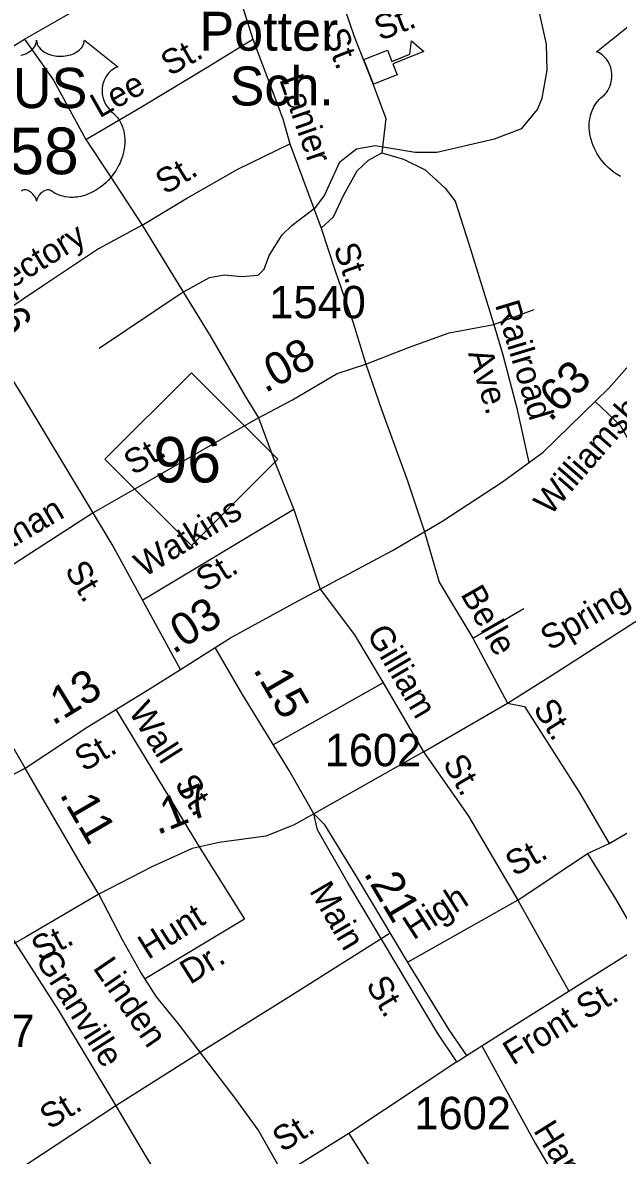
# Model space of a CAD drawing. Extents: x 2056842 to 2160602, y 826753 to 1016856.
# Drawn here: x 2120494 to 2122789, y 930706 to 935073 of the extents above; entities that cross this region are included whole.
import ezdxf

# ---------------------------------------------------------------- set-up
doc = ezdxf.new("R2010")
doc.units = 0
for name, color, linetype in [('Exist Cultural Educational Facility High CELL', 7, 'Continuous'), ('Exist Cultural Educational Facility High Label', 7, 'Continuous'), ('Exist Hydrographic Creek Single Shore', 7, 'Continuous'), ('Exist Road Non-System Type 51', 7, 'Continuous'), ('Exist Road Non-System Type 51 Label', 7, 'Continuous'), ('Exist Road Primary NC Attributed', 7, 'Continuous'), ('Exist Road Primary NC Label', 7, 'Continuous'), ('Exist Road Primary NC Service Mileage Hundredths English Label', 7, 'Continuous'), ('Exist Road Primary NC Shield CELL', 7, 'Continuous'), ('Exist Road Primary NC Shield Number Label', 7, 'Continuous'), ('Exist Road Primary US Attributed', 7, 'Continuous'), ('Exist Road Primary US Label', 7, 'Continuous'), ('Exist Road Primary US Mileage Hundredths English Label', 7, 'Continuous'), ('Exist Road Primary US Shield CELL', 7, 'Continuous'), ('Exist Road Primary US Shield Number Label', 7, 'Continuous'), ('Exist Road Secondary Mileage Hundredths English Label', 7, 'Continuous'), ('Exist Road Secondary Type 51 Attributed', 7, 'Continuous'), ('Exist Road Secondary Type 51 Divided Attributed', 7, 'Continuous'), ('Exist Road Secondary Type 51 Label', 7, 'Continuous'), ('Exist Road Secondary Type 51 Number Label', 7, 'Continuous')]:
    doc.layers.add(name, color=color, linetype=linetype)

msp = doc.modelspace()

# ---------------------------------------------------------------- linework, layer by layer
at = {"layer": 'Exist Cultural Educational Facility High CELL'}
msp.add_lwpolyline([(2121808.2, 934930.7), (2121899.5, 934966.3), (2121916.2, 934923.4), (2121986.1, 934950.7), (2121991.6, 935003.3), (2122039.4, 934961.1), (2121919.7, 934914.4), (2121936.4, 934871.6), (2121845.2, 934836)], close=True, dxfattribs=at)
at = {"layer": 'Exist Hydrographic Creek Single Shore'}
msp.add_lwpolyline([(2120789.3, 933818.2), (2121104.5, 934029.6), (2121214.2, 934090.1), (2121270.2, 934100.3), (2121338.2, 934094.6), (2121401.8, 934098.9), (2121423.9, 934122.9), (2121443.6, 934175.1), (2121493.5, 934255.2), (2121531.2, 934291.3), (2121622.8, 934361.8), (2121656.7, 934405.9), (2121716.1, 934536.1), (2121779.9, 934586.4), (2121851.7, 934598.7), (2122005.9, 934573.5), (2122090, 934573.8), (2122311.6, 934624.7), (2122417.4, 934665.2), (2122477.1, 934737.5), (2122494.9, 934781.6), (2122514.4, 934889.7), (2122512, 934989.6), (2122483.5, 935117.5)], dxfattribs=at)
at = {"layer": 'Exist Road Non-System Type 51'}
for p, q in [((2121523.6, 934605), (2121644.6, 934280.5)), ((2122308.8, 933909.7), (2122464.7, 933966.5)), ((2121538.5, 933196.2), (2120956.5, 932846.5)), ((2122228.1, 932700.5), (2122424.7, 932814.6)), ((2122228.1, 932700.5), (2122361.9, 932449.8)), ((2121883.3, 932528), (2121459.2, 932289)), ((2121883.3, 932528), (2122037.7, 932262)), ((2122037.7, 932262), (2122361.9, 932449.8)), ((2122037.7, 932262), (2121615.3, 932022.6)), ((2122670.7, 931869.4), (2122753.3, 931908.9)), ((2122401.4, 931689.7), (2122670.7, 931869.4)), ((2122401.4, 931689.7), (2121978.5, 931450.8)), ((2122401.4, 931689.7), (2122598.5, 931338.6)), ((2122166.9, 931067.2), (2121750, 930790.3)), ((2120852.8, 930896.4), (2120453.1, 930633.1))]:
    msp.add_line(p, q, dxfattribs=at)
for points in [[(2121584.3, 935513.9), (2121646.2, 935364.7), (2121699, 935231.9), (2121770.9, 935019.8), (2121844.5, 934834.2), (2121893.2, 934703.8), (2121877.3, 934570.9)], [(2121234.1, 935433.9), (2121294.9, 935281.9), (2121380.4, 935009.1)], [(2120501.1, 935009.6), (2120654.4, 935097.1), (2120957.5, 935270.7)], [(2119893.4, 934625.9), (2120021.4, 934711.9), (2120501.1, 935009.6)], [(2120501.1, 935009.6), (2120612.9, 934850.7), (2120737.6, 934621.8)], [(2120737.6, 934621.8), (2120951.9, 934748.2), (2121213.7, 934906.3), (2121380.4, 935009.1)], [(2121380.4, 935009.1), (2121496.4, 934702.6), (2121523.6, 934605)], [(2120737.6, 934621.8), (2120830.7, 934481.4), (2120953.8, 934292.6)], [(2120953.8, 934292.6), (2121128.9, 934397.4), (2121322.4, 934507.8), (2121523.6, 934605)], [(2121644.6, 934280.5), (2121691, 934323.7), (2121730.9, 934408.5), (2121782.1, 934501.3), (2121826.9, 934542.9), (2121877.3, 934570.9)], [(2121877.3, 934570.9), (2121961.8, 934546.6), (2122045, 934505), (2122121.7, 934434.6), (2122160.1, 934385), (2122212.9, 934220.1), (2122308.8, 933909.7)], [(2120953.8, 934292.6), (2120785.9, 934201.4), (2120574.8, 934059), (2120330.3, 933896.7)], [(2120953.8, 934292.6), (2121072.2, 934099), (2121216.1, 933865.3), (2121351.2, 933632.5), (2121402.4, 933549.3)], [(2121644.6, 934280.5), (2121698.2, 934116.5), (2121766.9, 933914.9), (2121816.5, 933756.4)], [(2121816.5, 933756.4), (2121980.2, 933820.9), (2122136.9, 933876.9), (2122308.8, 933909.7)], [(2122308.8, 933909.7), (2122344.3, 933792.6), (2122396.4, 933591.4), (2122444, 933376.9)], [(2121816.5, 933756.4), (2121876.5, 933581.5), (2121977.1, 933306.5), (2122041.6, 933110), (2122098.8, 932916.1), (2122228.1, 932700.5)], [(2123126.9, 932933.2), (2122990.4, 933175.8), (2122797.3, 933519.9), (2122699.3, 933612.1)], [(2121402.4, 933549.3), (2120998.8, 933317), (2120765.5, 933183.3), (2120160.1, 932793)], [(2121402.4, 933549.3), (2121466.6, 933375.4), (2121538.5, 933196.2)], [(2121538.5, 933196.2), (2121640.3, 932889.2), (2121771.9, 932713.1), (2121883.3, 932528)], [(2122361.9, 932449.8), (2122535.1, 932558.5), (2122887.1, 932785), (2123126.9, 932933.2)], [(2122753.3, 931908.9), (2123203.2, 932170.4), (2123643.1, 932429.1), (2123979.8, 932642.1), (2124025.6, 932659.2)], [(2120853.4, 932424.9), (2121174.3, 931895.5), (2121348, 931617.2), (2120965.4, 931387.1)], [(2122361.9, 932449.8), (2122427.4, 932436.3), (2122641.1, 932102.1), (2122753.3, 931908.9)], [(2122037.7, 932262), (2122211, 932013.1), (2122401.4, 931689.7)], [(2120159.4, 932017.4), (2120464.9, 931525.2), (2120631.8, 931264.9), (2120852.8, 930896.4)], [(2122670.7, 931869.4), (2122778.5, 931695.1), (2122897.2, 931488.6), (2123061.3, 931193), (2123267.9, 930853.3), (2123502.3, 930458.7)], [(2121905.9, 931560.1), (2121519.2, 931316.1), (2121178.2, 931102), (2120852.8, 930896.4)], [(2122263.5, 931128.1), (2122468.5, 930752.6), (2122762.2, 930250.2), (2122853.8, 930090.2)], [(2120852.8, 930896.4), (2120969.5, 930698.7), (2121156.3, 930407.5)], [(2121750, 930790.3), (2121498.1, 930632.8), (2121369.2, 930550.4), (2121156.3, 930407.5)], [(2121750, 930790.3), (2121898.2, 930555.8), (2122128.1, 930185.5)]]:
    msp.add_lwpolyline(points, dxfattribs=at)
at = {"layer": 'Exist Road Primary NC Attributed'}
for points in [[(2120787.4, 931713.5), (2120733.8, 931803.2), (2120574, 932076.3), (2120503.2, 932198.2)], [(2121561.1, 930524.6), (2121515, 930602.7), (2121401.8, 930804), (2121312.1, 930926.2), (2121093.9, 931212.8), (2121009.5, 931317.1), (2120948.4, 931414.1), (2120878.4, 931536.3), (2120787.4, 931713.5)]]:
    msp.add_lwpolyline(points, dxfattribs=at)
at = {"layer": 'Exist Road Primary NC Shield CELL'}
msp.add_lwpolyline([(2120810.8, 933390), (2121143.8, 933723), (2121476.8, 933390), (2121143.8, 933057)], close=True, dxfattribs=at)
at = {"layer": 'Exist Road Primary US Attributed'}
msp.add_line((2121102.5, 932579.7), (2121235.3, 932663.6), dxfattribs=at)
for points in [[(2121102.5, 932579.7), (2120839.4, 933060.4), (2120497.3, 933629.1), (2120261.2, 934007.3), (2120074.4, 934320), (2119937.1, 934547.3), (2119725.2, 934928.3), (2119610.2, 935121)], [(2121235.3, 932663.6), (2121295.2, 932701.4), (2121541.2, 932836.2), (2121919.2, 933038.3), (2122109.5, 933149.7), (2122343, 933302.5), (2122499.2, 933417.5), (2122753.3, 933664.6), (2122977.8, 933919.8), (2123357.6, 934335.8), (2123544.4, 934519.1), (2123693.4, 934671.8), (2123789.9, 934740.6)], [(2120503.2, 932198.2), (2120743, 932357.3), (2120974.6, 932499.2), (2121102.5, 932579.7)], [(2119485.5, 931617.4), (2119647.5, 931710.3), (2119916.9, 931872.1), (2120109.1, 931990.7), (2120422.4, 932156.9), (2120503.2, 932198.2)]]:
    msp.add_lwpolyline(points, dxfattribs=at)
at = {"layer": 'Exist Road Primary US Shield CELL'}
for points in [[(2122797.5, 934479.4), (2122784.6, 934486.8), (2122769.6, 934497.2), (2122758.2, 934506.4), (2122749.9, 934513.9), (2122737.7, 934526.3), (2122730.5, 934534.5), (2122719.2, 934549.1), (2122712, 934559.6), (2122707.4, 934567.4), (2122700.5, 934579.8), (2122696.8, 934587.7), (2122691.9, 934599.1), (2122688.1, 934609.5), (2122684.9, 934619.3), (2122683.2, 934625.7), (2122680.7, 934636.7), (2122679.3, 934644.5), (2122677.8, 934655.2), (2122677, 934666.5), (2122676.9, 934676.9), (2122677.1, 934685.6), (2122678.1, 934695.7), (2122679.8, 934706.4), (2122681.9, 934715.6), (2122683.7, 934722.2), (2122686.5, 934730.3), (2122690.1, 934739.2), (2122694.3, 934747.7), (2122698.4, 934754.8), (2122703.5, 934762.4), (2122708.5, 934768.8), (2122715.1, 934776), (2122721.9, 934782.5), (2122728.2, 934787.6), (2122735.6, 934794.9), (2122739.5, 934799.3), (2122744.2, 934805.4), (2122747.9, 934811.1), (2122750.8, 934816.2), (2122754.8, 934823.8), (2122757.1, 934829.4), (2122760.1, 934838), (2122761.6, 934844.1), (2122763.1, 934851.9), (2122764.1, 934859.3), (2122764.4, 934868.5), (2122764.2, 934876.1), (2122763.2, 934885), (2122761.6, 934893.5), (2122759.5, 934901), (2122756.3, 934909.5), (2122753.4, 934915.7), (2122748.5, 934924.1), (2122743, 934932), (2122737.4, 934938.3), (2122731.7, 934944), (2122726.2, 934948.3), (2122721, 934952), (2122714.5, 934956), (2122708.2, 934959.1), (2122704.2, 934960.7), (2122832.8, 935063.1)], [(2120487.2, 934947.2), (2120494, 934948.9), (2120501.5, 934951.5), (2120508.5, 934954.4), (2120516.1, 934958.5), (2120522.3, 934962.4), (2120527.1, 934965.9), (2120533.9, 934972.5), (2120539.4, 934979.2), (2120541.7, 934983), (2120543.6, 934986.7), (2120546.3, 934994.4), (2120547.1, 934997.8), (2120547.6, 935004.9), (2120548.1, 934999), (2120548.7, 934995.3), (2120549.7, 934991.6), (2120551.2, 934987.7), (2120553.9, 934982.3), (2120557, 934977.7), (2120562.7, 934970.9), (2120566.3, 934967.6), (2120569.5, 934964.9), (2120578.3, 934958.9), (2120588.5, 934953.8), (2120593.5, 934951.6), (2120598.7, 934949.7), (2120605.2, 934947.8), (2120611.9, 934946.2), (2120618.6, 934945), (2120625.5, 934944), (2120632.4, 934943.5), (2120638.1, 934943.4), (2120645.1, 934943.4), (2120651.6, 934943.8), (2120658.2, 934944.6), (2120665.5, 934945.8), (2120671.3, 934947.1), (2120679.1, 934949.1), (2120686.1, 934951.6), (2120692.2, 934954.3), (2120700.2, 934958.5), (2120706.6, 934962.5), (2120711.4, 934966.3), (2120717, 934971.5), (2120722.3, 934977.6), (2120725.4, 934982.1), (2120727.6, 934986.7), (2120729.7, 934991.6), (2120730.9, 934996.8), (2120731.5, 935001.3), (2120731.6, 935005.1), (2120860.2, 934902.6), (2120857.2, 934901.5), (2120850.2, 934898.1), (2120844.7, 934894.8), (2120835.8, 934888.6), (2120832, 934885.1), (2120828.2, 934881.6), (2120824.7, 934877.8), (2120821.7, 934874.2), (2120818, 934869), (2120814.6, 934863.9), (2120811.3, 934858.2), (2120809, 934853.2), (2120805, 934842.9), (2120803.1, 934836.4), (2120801.9, 934830.8), (2120800.4, 934819.3), (2120800, 934813.9), (2120800, 934808.5), (2120800.3, 934802.8), (2120800.8, 934797.3), (2120801.8, 934791.6), (2120802.7, 934786.6), (2120804.3, 934780.4), (2120806.6, 934773.3), (2120809.4, 934766.4), (2120815.3, 934755.2), (2120822.8, 934743.8), (2120828.2, 934737.4), (2120833.6, 934732), (2120841.5, 934725.3), (2120845.8, 934721.5), (2120850.7, 934716.5), (2120858.8, 934707.2), (2120862, 934702.8), (2120865.3, 934697.8), (2120868.4, 934692.7), (2120871.4, 934687.3), (2120873.8, 934682.5), (2120878.4, 934671.5), (2120881.7, 934660.8), (2120883.2, 934655.1), (2120885.6, 934642.5), (2120886.5, 934636.3), (2120887.5, 934624), (2120887.5, 934609.1), (2120886.4, 934594.9), (2120883.7, 934578.5), (2120881.5, 934568.6), (2120878.1, 934557.1), (2120874.9, 934547.2), (2120869, 934532.5), (2120863.8, 934521.8), (2120857, 934509.4), (2120852.4, 934501.9), (2120847, 934493.8), (2120840.2, 934484.5), (2120832.3, 934474.7), (2120822.8, 934464.3), (2120815.2, 934456.6), (2120805.2, 934447.6), (2120799.1, 934442.6), (2120790.4, 934436.1), (2120778.6, 934428.2), (2120766.9, 934421.4), (2120756.9, 934416.3), (2120748.1, 934412.5), (2120736.7, 934408.2), (2120717.7, 934402.9), (2120710.8, 934401.5), (2120702.6, 934400.3), (2120695, 934399.5), (2120687.5, 934399.1), (2120677.5, 934399.1), (2120667.5, 934399.8), (2120658.1, 934401.2), (2120648.3, 934403.2), (2120638.1, 934406.3), (2120628.8, 934409.9), (2120619.3, 934414.6), (2120603.4, 934424.6), (2120598.8, 934427), (2120596.3, 934427.7), (2120590.1, 934428), (2120584.3, 934426.8), (2120578.4, 934424.4), (2120574.8, 934422.5), (2120570.1, 934419.4), (2120566.4, 934416.5), (2120562, 934412.4), (2120559, 934408.9), (2120556.7, 934406.1), (2120552.2, 934399.1), (2120550.6, 934395.7), (2120548.9, 934391.4), (2120547.5, 934385), (2120545.5, 934393.1), (2120543.1, 934398.4), (2120540.4, 934402.9), (2120537.5, 934407), (2120533, 934412.1), (2120529, 934416), (2120524.1, 934420), (2120519, 934423.1), (2120514.8, 934425.2), (2120511, 934426.6), (2120506.4, 934427.8), (2120502.6, 934428.1), (2120499.5, 934428), (2120495.2, 934427), (2120489.4, 934422.8)]]:
    msp.add_lwpolyline(points, dxfattribs=at)
at = {"layer": 'Exist Road Secondary Type 51 Attributed'}
for points in [[(2120503.2, 932198.2), (2120351.5, 932459.7), (2120164.7, 932785), (2119991.4, 933084.2), (2119781.3, 933454.3), (2119590.1, 933805.7), (2119460.8, 934001.5), (2119244.4, 934376.2), (2119081, 934645.8), (2119003.1, 934782.1)], [(2121402.4, 933549.3), (2121533.5, 933619), (2121706.2, 933719.8), (2121816.5, 933756.4)], [(2121615.3, 932022.6), (2121520.1, 932189.7), (2121340.5, 932482.6), (2121235.3, 932663.6)], [(2121615.3, 932022.6), (2121537.3, 931979.5), (2121430.4, 931937.1), (2121251.6, 931912.1), (2121146.6, 931889.6), (2120992.1, 931817.7), (2120787.4, 931713.5)], [(2120787.4, 931713.5), (2120504.6, 931547.3), (2120165.2, 931358.6), (2120020.7, 931289.6), (2119890.8, 931233.8), (2119755.2, 931224.1), (2119531.7, 931243.5), (2119440.8, 931263.7)], [(2122166.9, 931067.2), (2122224.9, 931103.3), (2122330, 931170.9), (2122871.4, 931510.6)]]:
    msp.add_lwpolyline(points, dxfattribs=at)
at = {"layer": 'Exist Road Secondary Type 51 Divided Attributed'}
for points in [[(2122204.6, 931091.6), (2122136.7, 931189.8), (2121980.3, 931445.4), (2121779.1, 931783.5), (2121658.5, 931980.7), (2121615.3, 932022.6)], [(2122166.9, 931067.2), (2122091.3, 931180.2), (2121939.1, 931434.7), (2121746.8, 931756.1), (2121629.8, 931961), (2121615.3, 932022.6)]]:
    msp.add_lwpolyline(points, dxfattribs=at)

# ---------------------------------------------------------------- texts
at = {"layer": 'Exist Cultural Educational Facility High Label'}
for s, p in [('Potter', (2121174.9, 934964.7)), ('Sch.', (2121291.4, 934753.4))]:
    msp.add_text(s, height=150, dxfattribs=at).set_placement(p)
at = {"layer": 'Exist Road Non-System Type 51 Label'}
for s, rotation, p in [('St.', 21.0253, (2121871.2, 935001.9)), ('St.', 291.4518, (2121650.7, 935029.5)), ('St.', 29.6312, (2121061.2, 934864.8)), ('Lee', 29.6312, (2120790, 934703.1)), ('Lanier', 289.2199, (2121481.4, 934854.4)), ('St.', 31.2808, (2121042.7, 934407.6)), ('Rectory', 31.5027, (2120372.2, 933997.5)), ('St.', 289.6295, (2121690.2, 934205)), ('Railroad', 286.7717, (2122313.2, 933985.8)), ('Ave.', 286.7717, (2122209.3, 933798.8)), ('St.', 31.3086, (2120920.7, 933325.5)), ('McLanahan', 30.4821, (2120088.8, 932831.9)), ('Watkins', 31.5376, (2120962, 932932.4)), ('St.', 31.5376, (2121199.1, 932875.2)), ('Belle', 299.7011, (2122178.8, 932869.2)), ('Spring', 30.5182, (2122525.1, 932649.6)), ('Gilliam', 300.2396, (2121816.7, 932717.6)), ('Wall', 302.3497, (2120899.2, 932417.3)), ('St.', 301.8725, (2122458.3, 932429.2)), ('St.', 300.1463, (2122110.2, 932218.2)), ('St.', 302.3497, (2121076.4, 932137.5)), ('St.', 29.4358, (2122388.4, 931779.7)), ('High', 32.796, (2121999.3, 931534.1)), ('Hunt', 32.1308, (2120977.3, 931459)), ('St.', 27.9215, (2120560.3, 931451.7)), ('Granville', 302.1865, (2120540.3, 931461)), ('Dr.', 32.1308, (2121139, 931362.6)), ('St.', 31.5857, (2120597.5, 930803.6)), ('St.', 32.1529, (2121495, 930715.9)), ('Hancock', 301.9412, (2122459.3, 930802))]:
    msp.add_text(s, height=95, rotation=rotation, dxfattribs=at).set_placement(p)
at = {"layer": 'Exist Road Primary NC Label'}
msp.add_text('Linden', height=95, rotation=304.4923, dxfattribs=at).set_placement((2120762.1, 931428.5))
at = {"layer": 'Exist Road Primary NC Service Mileage Hundredths English Label'}
msp.add_text('.11', height=125, rotation=300.3328, dxfattribs=at).set_placement((2120633.9, 932097.6))
at = {"layer": 'Exist Road Primary NC Shield Number Label'}
msp.add_text('96', height=175, dxfattribs=at).set_placement((2120997.9, 933300.3))
at = {"layer": 'Exist Road Primary US Label'}
for s, rotation, p in [('Williamsboro', 49.039, (2122526.9, 933168.8)), ('St.', 300.763, (2120653.6, 932963.4)), ('St.', 30.6617, (2120730.5, 932182.9))]:
    msp.add_text(s, height=95, rotation=rotation, dxfattribs=at).set_placement(p)
at = {"layer": 'Exist Road Primary US Mileage Hundredths English Label'}
for s, rotation, p in [('.56', 301.9753, (2120309, 934048.8)), ('.63', 44.1984, (2122525.9, 933530.6)), ('.03', 32.2789, (2121074.6, 932636)), ('.13', 31.5013, (2120610.5, 932361.1))]:
    msp.add_text(s, height=125, rotation=rotation, dxfattribs=at).set_placement(p)
at = {"layer": 'Exist Road Primary US Shield Number Label'}
for s, height, p in [('BUS', 155, (2120317.3, 934743.4)), ('158', 180, (2120308.4, 934488.5))]:
    msp.add_text(s, height=height, dxfattribs=at).set_placement(p)
at = {"layer": 'Exist Road Secondary Mileage Hundredths English Label'}
for s, rotation, p in [('.08', 28.6363, (2121427.8, 933643)), ('.15', 300.3345, (2121379.8, 932579.1)), ('.17', 22.1607, (2121013.2, 931940.4)), ('.21', 300.7566, (2121805.4, 931793.5))]:
    msp.add_text(s, height=125, rotation=rotation, dxfattribs=at).set_placement(p)
at = {"layer": 'Exist Road Secondary Type 51 Label'}
for s, rotation, p in [('Main', 300.3345, (2121596, 931726.1)), ('St.', 300.3345, (2121814.2, 931364.2)), ('Front St.', 31.808, (2122383.1, 931051))]:
    msp.add_text(s, height=95, rotation=rotation, dxfattribs=at).set_placement(p)
at = {"layer": 'Exist Road Secondary Type 51 Number Label'}
for s, p in [('1540', (2121444.2, 933933)), ('1602', (2121657.6, 932206.1)), ('1207', (2120168.3, 931123.2)), ('1602', (2122003.1, 930806.6))]:
    msp.add_text(s, height=125, dxfattribs=at).set_placement(p)

doc.saveas('drawing.dxf')
